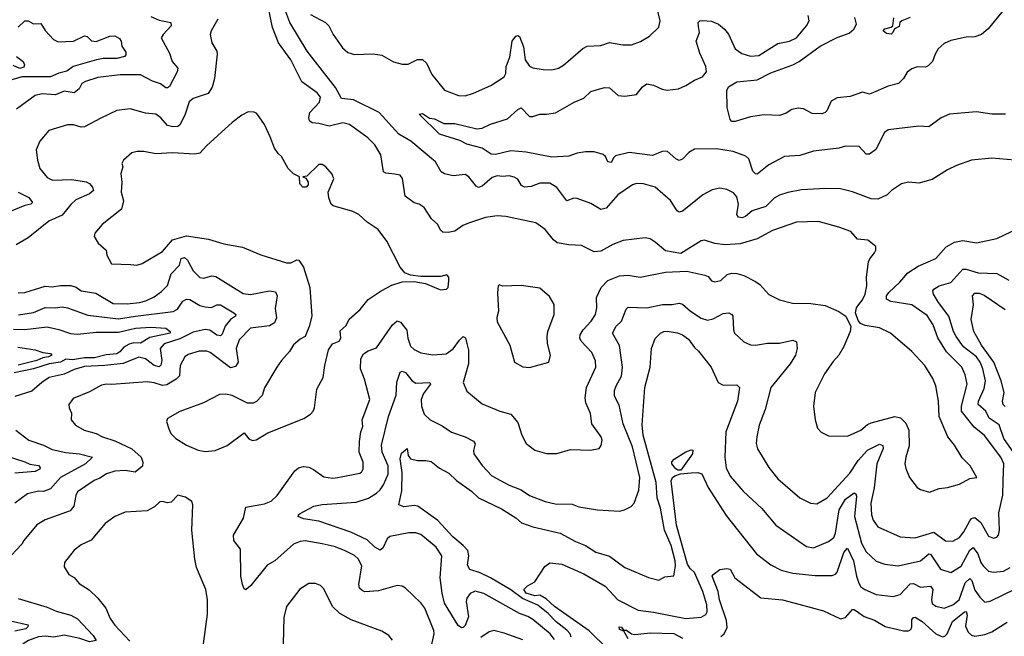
# Model space of a CAD drawing. Extents: x 1443846 to 1577407, y 839182 to 927291.
# Tile 493 of 535: x 1554974 to 1560769, y 894220 to 897851. Entities that reach past the tile are written whole.
import ezdxf

# ---------------------------------------------------------------- set-up
doc = ezdxf.new("R2010")
doc.units = 0

msp = doc.modelspace()

# ---------------------------------------------------------------- linework, layer by layer
at = {"layer": '0CON20XD'}
for points in [[(1556685, 897881.2), (1556774.1, 897834.1), (1556793.3, 897815), (1556818.8, 897765), (1556873.3, 897685), (1556905, 897657.8), (1556945, 897645.5), (1557055, 897650), (1557105, 897642.5), (1557175, 897602.9), (1557225, 897589.4), (1557260.3, 897589.7), (1557315, 897617.5), (1557345, 897616.9), (1557368.5, 897595), (1557398.9, 897528.9), (1557475, 897436.7), (1557557.5, 897405), (1557595, 897403.1), (1557645, 897418.1), (1557746.3, 897463.7), (1557825, 897513.8), (1557835.6, 897535), (1557837.5, 897575), (1557858.7, 897631.3), (1557872.7, 897725), (1557895, 897753.8), (1557905, 897758.8), (1557915, 897752.5), (1557938.8, 897691.2), (1557949.6, 897615), (1557975, 897576.7), (1557995, 897567.5), (1558055, 897557.5), (1558105, 897556), (1558145, 897565.8), (1558175, 897583.1), (1558288.9, 897681.1), (1558314.7, 897695.3), (1558395, 897699.2), (1558445, 897716), (1558524.2, 897704.2), (1558575, 897704.2), (1558627.7, 897722.3), (1558680, 897755), (1558735, 897806.7), (1558742.9, 897845), (1558705, 898010)], [(1557396.9, 894165), (1557413.8, 894235), (1557411.5, 894255), (1557358.5, 894385), (1557335, 894417.5), (1557245, 894503.8), (1557225, 894516), (1557195, 894518.6), (1557085, 894488.7), (1557005, 894482.9), (1556989.1, 894489.1), (1556974.6, 894504.6), (1556970.4, 894525), (1556987.3, 894635), (1556966.9, 894676.9), (1556945, 894696.2), (1556885.3, 894725.3), (1556825, 894749.2), (1556754.3, 894765.7), (1556655, 894781.5), (1556625, 894778.2), (1556585, 894762.5), (1556475, 894665.5), (1556430.8, 894639.2), (1556335, 894519.2), (1556305, 894494), (1556295, 894500), (1556284.6, 894524.6), (1556276.4, 894575), (1556273, 894733), (1556234.4, 894785), (1556232.7, 894815), (1556291.1, 894915), (1556305, 894980), (1556415, 894999.5), (1556455, 895015.7), (1556490.2, 895049.8), (1556592.9, 895195), (1556615, 895213.1), (1556645, 895220), (1556675, 895216.9), (1556703.4, 895203.4), (1556765, 895158.6), (1556815, 895150.8), (1556845.6, 895154.4), (1556975, 895180.5), (1556985, 895185.8), (1556995.6, 895205), (1556995.6, 895245), (1556972.5, 895305), (1556973.4, 895366.6), (1556981.8, 895425), (1556994.4, 895455), (1556990.6, 895495), (1557034.2, 895615), (1557004, 895734), (1556979.6, 895795), (1556982.5, 895855), (1556997, 895883), (1557025, 895900.6), (1557075, 895918.6), (1557168.5, 896055), (1557195, 896077.5), (1557215, 896070.6), (1557252.1, 896022.1), (1557257.7, 895975), (1557275, 895928.6), (1557295, 895909.5), (1557335, 895890), (1557405, 895877.1), (1557485, 895884.5), (1557525, 895913.5), (1557562.5, 895965), (1557585, 895985.5), (1557598.3, 895978.3), (1557605, 895944), (1557615.8, 895905.7), (1557615.3, 895825), (1557584.3, 895715), (1557605, 895663.8), (1557695, 895590), (1557800, 895545), (1557865, 895527.5), (1557905, 895478.8), (1557928.6, 895405), (1557955.8, 895355.8), (1558005.7, 895315.7), (1558075, 895296), (1558135, 895297.5), (1558215, 895320), (1558333.6, 895316.4), (1558383.6, 895326.4), (1558396.1, 895343.9), (1558401.2, 895375), (1558395.8, 895395), (1558341.9, 895471.9), (1558332.5, 895532.5), (1558306.7, 895595), (1558302.2, 895625), (1558310, 895685), (1558364.4, 895805), (1558363.2, 895843.2), (1558340.6, 895890.6), (1558278.9, 895958.9), (1558271.2, 895975), (1558272.5, 895995), (1558289.6, 896025), (1558336.5, 896075), (1558362.5, 896115), (1558370.9, 896155), (1558369.1, 896215), (1558396.2, 896273.8), (1558434.6, 896315.4), (1558505, 896343.5), (1558555, 896347.1), (1558625, 896335.7), (1558775, 896364.3), (1558899.7, 896369.7), (1559007.3, 896347.3), (1559025, 896338.8), (1559045, 896312.9), (1559065, 896306.7), (1559100, 896315), (1559138.3, 896351.7), (1559165, 896358.6), (1559195, 896357.1), (1559235.5, 896345.5), (1559305, 896309.2), (1559330.9, 896290.9), (1559383.7, 896233.7), (1559445, 896202), (1559521.7, 896181.7), (1559630.9, 896180.9), (1559715, 896168.1), (1559795, 896132.5), (1559836.2, 896105), (1559865.9, 896044.1), (1559862, 896015), (1559825, 895926.7), (1559795, 895876.2), (1559760.7, 895839.3), (1559710.8, 895765), (1559656.2, 895655), (1559646.2, 895575), (1559656.2, 895495), (1559670, 895445), (1559691.7, 895421.7), (1559735, 895400), (1559845, 895399.2), (1559925, 895433.3), (1559962.7, 895467.3), (1559985, 895478.2), (1560125, 895513.6), (1560157, 895507), (1560190, 895475), (1560206.9, 895435), (1560208.7, 895341.3), (1560188.6, 895275), (1560184.3, 895235), (1560188.8, 895208.8), (1560211.2, 895155), (1560256.1, 895096.1), (1560275, 895083.8), (1560329.3, 895069.3), (1560385, 895090), (1560435, 895096.2), (1560505, 895115.8), (1560565, 895150), (1560607.5, 895155), (1560567.5, 895225), (1560520.2, 895270.2), (1560475, 895346.2), (1560435.5, 895395.5), (1560385.6, 895515), (1560381.4, 895605), (1560366.7, 895695), (1560348.3, 895738.3), (1560301.1, 895815), (1560225, 895897.1), (1560098.8, 896005), (1560035, 896037.1), (1559949.7, 896049.7), (1559922, 896062), (1559909.3, 896079.3), (1559892.9, 896125), (1559899.4, 896155), (1559911.9, 896175), (1559935, 896201.4), (1559950.5, 896235), (1559960, 896285), (1559958.1, 896335), (1559969.2, 896425), (1559976.8, 896443.2), (1560005, 896477.5), (1560013.3, 896495), (1560012.5, 896515), (1559965, 896552), (1559905, 896558.8), (1559865, 896603.8), (1559795, 896630), (1559675, 896662.5), (1559545, 896659.5), (1559405, 896608.9), (1559315, 896560), (1559215, 896530.8), (1559125.9, 896525.9), (1559065, 896534), (1559005, 896553.3), (1558985, 896548.8), (1558865, 896473.8), (1558775, 896490), (1558715, 896542), (1558685, 896560), (1558655.8, 896565.8), (1558525, 896550.8), (1558465, 896527.1), (1558395, 896488.6), (1558355, 896484.4), (1558281.4, 896521.4), (1558205, 896525.5), (1558137.7, 896537.7), (1558115, 896555.7), (1558066.6, 896616.6), (1558012.5, 896655), (1557835, 896693.1), (1557784.4, 896695.6), (1557715, 896685.5), (1557615, 896653.1), (1557581.3, 896638.7), (1557535, 896605.6), (1557495, 896598), (1557465, 896600), (1557451.2, 896611.2), (1557435.8, 896645.8), (1557398.7, 896678.7), (1557355.4, 896745.4), (1557325, 896764.4), (1557295, 896773.3), (1557242.5, 896812.5), (1557226.6, 896916.6), (1557213.3, 896935), (1557182.5, 896942.5), (1557128.1, 896948.1), (1557116.2, 896955), (1557100, 897055), (1557064.5, 897114.5), (1557024, 897155), (1556915, 897234.4), (1556875, 897244.5), (1556795, 897223.9), (1556735, 897240.8), (1556695, 897244.6), (1556679.4, 897255), (1556675.4, 897275), (1556682.3, 897305), (1556739.1, 897365), (1556743.8, 897395), (1556725, 897420.8), (1556634.6, 897484.6), (1556570.4, 897615), (1556498.1, 897715), (1556461.4, 897805), (1556425, 897988.8)], [(1560875, 897020.8), (1560695, 897035.6), (1560575.7, 897024.3), (1560486.5, 896993.5), (1560435, 896968.1), (1560345, 896909.4), (1560265, 896888), (1560205, 896893.8), (1560164.4, 896885.6), (1560105, 896845.7), (1560079.9, 896820.1), (1560025, 896794.5), (1559985, 896795.5), (1559875, 896838.1), (1559805, 896854.3), (1559716.8, 896856.8), (1559575, 896848.5), (1559495, 896834.4), (1559445, 896818.1), (1559415, 896801.1), (1559365, 896752), (1559285.7, 896725), (1559245, 896692.3), (1559225, 896684.7), (1559205, 896688.8), (1559195, 896703.3), (1559204, 896765), (1559195, 896808), (1559175, 896831.4), (1559135, 896851.9), (1559095, 896860), (1559050.3, 896849.7), (1558995, 896820), (1558931.6, 896768.4), (1558875, 896723.3), (1558855, 896718.1), (1558844.5, 896725), (1558805, 896785.7), (1558713.8, 896865), (1558645, 896884.5), (1558605, 896887.1), (1558581.3, 896878.7), (1558495, 896820), (1558425, 896741.9), (1558395, 896733.8), (1558335, 896768.6), (1558255, 896798), (1558235, 896800), (1558195, 896784.4), (1558135, 896862.7), (1558095, 896888.2), (1558035, 896889.1), (1557985, 896868.2), (1557945, 896864.6), (1557928.1, 896875), (1557905, 896911.4), (1557885, 896923.3), (1557855, 896931.8), (1557815, 896927.9), (1557785, 896932.7), (1557755, 896921.5), (1557695, 896870), (1557675, 896862.9), (1557660.2, 896870.2), (1557616.9, 896925), (1557595, 896939.5), (1557525, 896931.8), (1557473.4, 896943.4), (1557455, 896955.7), (1557420.5, 897015), (1557275.8, 897135), (1557205, 897176.4), (1557089.5, 897305), (1556939, 897379), (1556867.3, 897387.3), (1556832.4, 897452.4), (1556665.8, 897665), (1556564.7, 897835), (1556533.8, 897913.8)], [(1560762, 897905), (1560673.2, 897796.8), (1560633.8, 897765), (1560595, 897750), (1560545, 897749.2), (1560455, 897728.1), (1560415, 897711.9), (1560380.2, 897679.8), (1560361.4, 897648.6), (1560345.7, 897605), (1560320.3, 897579.7), (1560305, 897572.5), (1560255, 897572.9), (1560225, 897561.1), (1560196.9, 897543.1), (1560175, 897504.3), (1560145.4, 897474.6), (1560085, 897460.5), (1559984.3, 897415.7), (1559975, 897412), (1559933.6, 897423.6), (1559861, 897399), (1559785, 897391.2), (1559749.4, 897370.6), (1559724.3, 897315), (1559715, 897304.4), (1559695, 897296.7), (1559638.5, 897298.5), (1559586.4, 897326.4), (1559555, 897331.2), (1559518, 897322), (1559485, 897301.2), (1559445, 897286.9), (1559355, 897291.1), (1559275, 897280), (1559185, 897251.2), (1559165, 897250.9), (1559154.5, 897264.5), (1559137.4, 897335), (1559135.7, 897435), (1559145, 897455.8), (1559195, 897485.6), (1559315, 897497.1), (1559395, 897537.8), (1559525, 897586.1), (1559562.2, 897605), (1559684.4, 897695), (1559785, 897747.1), (1559855, 897772.5), (1559883.6, 897795), (1559898.2, 897825), (1559888.9, 897865)], [(1554965, 897806.6), (1555005, 897845.2), (1555023.6, 897843.6), (1555055, 897826.8), (1555098.7, 897828.7), (1555125, 897786.9), (1555173.3, 897735), (1555200.7, 897720.7), (1555290, 897725), (1555355, 897755.6), (1555371.4, 897751.4), (1555396.9, 897726.9), (1555425, 897723.8), (1555505, 897754.7), (1555535, 897756.2), (1555561.3, 897741.3), (1555572, 897725), (1555575.8, 897695), (1555599.7, 897659.7), (1555598.9, 897645), (1555590.5, 897635), (1555545, 897621.8), (1555465, 897622.3), (1555425.8, 897615), (1555288.1, 897575), (1555252.3, 897547.7), (1555204.3, 897535.7), (1555155, 897515.6), (1554986, 897515), (1554888.6, 897485)], [(1556139.4, 897855), (1556100.6, 897785), (1556095.7, 897765), (1556105.8, 897715), (1556134, 897665), (1556137.3, 897647.3), (1556121.1, 897505), (1556106, 897454), (1556083.9, 897416.1), (1555995, 897386.9), (1555971.7, 897368.3), (1555948.5, 897295), (1555918.5, 897235), (1555905, 897222.5), (1555875, 897220.4), (1555845, 897228.8), (1555805, 897273.5), (1555775, 897294.5), (1555715, 897300.5), (1555625, 897326.5), (1555545, 897317.1), (1555450.9, 897270.9), (1555355, 897220), (1555335, 897218.1), (1555291.7, 897231.7), (1555255, 897232.5), (1555145, 897198.6), (1555092.9, 897135), (1555071.9, 897085), (1555079.4, 897025), (1555093.1, 896975), (1555135, 896921.4), (1555167.2, 896907.2), (1555280.6, 896910.6), (1555365.9, 896895.9), (1555385, 896885.7), (1555403.1, 896865), (1555408.1, 896845), (1555385.7, 896825), (1555305, 896790.7), (1555275, 896763.8), (1555225, 896700.9), (1555145, 896665.7), (1555025, 896567.5), (1554953.8, 896525)], [(1555745, 897870.6), (1555795, 897848.8), (1555864, 897835), (1555865.6, 897815), (1555817.8, 897765), (1555807.1, 897745), (1555855.6, 897655), (1555870.6, 897605), (1555904.3, 897565), (1555901.9, 897545), (1555855, 897458.6), (1555845, 897449.4), (1555835, 897450), (1555802.6, 897472.6), (1555755, 897488.7), (1555685, 897526.1), (1555565, 897527.3), (1555435, 897510), (1555361.9, 897488.1), (1555339.4, 897475), (1555323.3, 897445), (1555295, 897421.4), (1555235, 897429.6), (1555185, 897407.9), (1555106.2, 897413.8), (1555065, 897405.5), (1554955.8, 897325)], [(1560775, 897294.5), (1560695, 897295.5), (1560605, 897307.8), (1560445.8, 897294.2), (1560396.8, 897273.2), (1560325, 897220.8), (1560265, 897224.2), (1560085, 897202.5), (1560063.4, 897186.6), (1560013, 897087), (1559975, 897059.2), (1559955, 897059.2), (1559914.1, 897104.1), (1559835, 897105.6), (1559795, 897094.4), (1559645, 897076.7), (1559565, 897051.8), (1559475, 897046.2), (1559383.1, 896996.9), (1559315, 896940.8), (1559305, 896942.9), (1559289.8, 896959.8), (1559265, 897031.2), (1559248.2, 897048.2), (1559172.5, 897075), (1559075, 897091.2), (1558945, 897088.9), (1558911.7, 897068.3), (1558875, 897030), (1558855, 897022.9), (1558835, 897031.4), (1558785, 897076.9), (1558755, 897074.7), (1558698.5, 897051.5), (1558561.7, 897068.3), (1558480.9, 897049.1), (1558470, 897040), (1558455, 897010), (1558435, 897013.8), (1558422.2, 897045), (1558408.1, 897058.1), (1558355, 897072.5), (1558305, 897074), (1558255, 897066), (1558205, 897048.4), (1558105, 897042), (1557955, 897070.7), (1557865, 897079.7), (1557775, 897057.7), (1557749.1, 897059.1), (1557695.5, 897095.5), (1557605, 897119.2), (1557565, 897139.5), (1557445, 897176.2), (1557324.2, 897295.8), (1557345, 897299.4), (1557385, 897271.2), (1557415, 897266.9), (1557470.9, 897240.9), (1557535, 897240), (1557665, 897208.5), (1557695, 897212.7), (1557744.5, 897235.5), (1557845, 897266.7), (1557905, 897322), (1557925, 897332), (1557975, 897281.9), (1557995, 897281.1), (1558034.7, 897295.3), (1558075, 897294.7), (1558126.9, 897303.1), (1558238, 897365), (1558295, 897389.4), (1558335, 897427.5), (1558415, 897452.9), (1558445, 897450), (1558495.7, 897405.7), (1558535, 897400), (1558605, 897410), (1558640, 897455), (1558665, 897472.9), (1558705, 897465.6), (1558755, 897441.2), (1558785, 897435.5), (1558851.2, 897445), (1558895, 897463.1), (1558945, 897494.6), (1558992.5, 897515), (1559015.3, 897544.7), (1559012.2, 897575), (1558977.1, 897655), (1558955.7, 897725), (1558974.3, 897775), (1558969.3, 897810.7), (1558966.7, 897835), (1558976, 897844), (1558993, 897847), (1559045, 897842.5), (1559087.5, 897825), (1559122.9, 897795), (1559145, 897765.8), (1559185, 897680.5), (1559225, 897651.5), (1559275, 897635.5), (1559325, 897641.2), (1559435, 897710.9), (1559505, 897724.6), (1559545.6, 897745), (1559605, 897816), (1559619.4, 897845), (1559614.3, 897875)], [(1560215, 897863.3), (1560165, 897844.2), (1560154.5, 897835), (1560149.1, 897810.9), (1560122, 897798), (1560113.1, 897775), (1560103.2, 897766.8), (1560075, 897769.3), (1560055.6, 897785), (1560065, 897797.2), (1560103.2, 897806.8), (1560112.2, 897815), (1560118.5, 897861.5)], [(1554955, 897633.9), (1554995.2, 897605.2), (1555002.5, 897585), (1554998.6, 897571.4), (1554975, 897564.2), (1554935, 897581.1)], [(1556065, 895309.2), (1556125, 895314), (1556195, 895343.8), (1556295, 895417.5), (1556323, 895383), (1556345, 895373.3), (1556365, 895377.5), (1556435, 895418.8), (1556646.8, 895503.2), (1556685, 895528.8), (1556701.2, 895545), (1556710, 895565), (1556722.5, 895675), (1556759.2, 895745), (1556769.2, 895815), (1556792.4, 895907.6), (1556815, 895942.5), (1556855, 895957.5), (1556863.8, 895975), (1556860.5, 896019.5), (1556895, 896050), (1556912.5, 896087.5), (1556978, 896145), (1557025.5, 896204.5), (1557101.2, 896255), (1557165, 896287.1), (1557225, 896308.1), (1557295, 896310), (1557362.5, 896297.5), (1557450.7, 896260.7), (1557485.9, 896264.1), (1557496.7, 896275), (1557500, 896315), (1557500, 896335), (1557488.3, 896348.3), (1557451.7, 896338.3), (1557335, 896338.8), (1557275, 896346), (1557240.8, 896360.8), (1557213, 896393), (1557135, 896546.7), (1557083.3, 896615), (1557018.3, 896658.3), (1556970, 896705), (1556935, 896721.4), (1556820, 896755), (1556807.5, 896765), (1556793, 896803), (1556790, 896835), (1556823.8, 896915), (1556812.3, 896942.3), (1556776.7, 896985), (1556755, 896998), (1556735, 896998.8), (1556665, 896930), (1556640, 896925), (1556658.3, 896918.3), (1556672.5, 896895), (1556671.7, 896878.3), (1556660, 896865), (1556640, 896865), (1556622.5, 896885), (1556620, 896925), (1556585, 896943.3), (1556554.2, 896974.2), (1556515.8, 897045.8), (1556495, 897063.3), (1556474.6, 897094.6), (1556448.8, 897161.2), (1556414.3, 897235), (1556369.5, 897299.5), (1556355, 897306.2), (1556318, 897308), (1556281.3, 897288.7), (1556225, 897245.8), (1556075, 897110.8), (1556033.8, 897065), (1556005, 897060), (1555873.6, 897066.4), (1555775, 897062.2), (1555705, 897075.8), (1555665, 897076), (1555635, 897066.7), (1555585.8, 897024.2), (1555576.2, 897005), (1555581.2, 896985), (1555569.2, 896945), (1555575.6, 896895), (1555570.6, 896835), (1555584.5, 896785), (1555574.3, 896735.7), (1555458.8, 896645), (1555416.2, 896595), (1555413.1, 896575), (1555436.2, 896535), (1555483.8, 896495), (1555487.5, 896465), (1555515, 896414.3), (1555629.2, 896409.2), (1555664.1, 896405.9), (1555695, 896415.8), (1555815, 896487.1), (1555874, 896555), (1555955, 896578.9), (1556085, 896558.6), (1556175, 896531.4), (1556285, 896512.1), (1556393.9, 896466.1), (1556545, 896418.9), (1556570.3, 896419.7), (1556605, 896436.7), (1556616.1, 896436.1), (1556644.3, 896394.3), (1556682, 896275), (1556694, 896105), (1556678, 896045), (1556653.3, 895985), (1556625, 895970), (1556585, 895936), (1556562.6, 895897.4), (1556514.3, 895845), (1556487.1, 895805), (1556415, 895683.8), (1556402.1, 895637.9), (1556367.3, 895602.7), (1556347.7, 895592.3), (1556315, 895594), (1556225, 895637.5), (1556185, 895645.8), (1556150, 895645), (1556055, 895594.3), (1555916.6, 895543.4), (1555845, 895503.3), (1555838, 895485), (1555851.2, 895441.2), (1555864.2, 895414.2), (1555893.3, 895385), (1555955, 895346), (1556023.6, 895316.4), (1556065, 895309.2)], [(1554965, 896836.2), (1555028, 896805), (1555050, 896775), (1555038.8, 896765), (1555005, 896756.8), (1554904.4, 896715)], [(1558120.7, 894200.7), (1558095.9, 894235), (1557995, 894318.8), (1557965, 894336.9), (1557915.7, 894355), (1557705, 894473.1), (1557655, 894485.5), (1557625, 894472.9), (1557605.3, 894445), (1557602.5, 894425), (1557614.7, 894335), (1557595, 894282.9), (1557585, 894271.9), (1557575, 894270.8), (1557554.7, 894284.7), (1557474.5, 894414.5), (1557459.8, 894475), (1557448.9, 894565), (1557459.1, 894695), (1557425, 894745.5), (1557335, 894820), (1557305, 894829.2), (1557265, 894830), (1557152.4, 894807.6), (1557136.5, 894795), (1557110.9, 894739.1), (1557095, 894727.5), (1557065, 894745.5), (1557018.3, 894788.3), (1556922.5, 894832.5), (1556735, 894899.1), (1556645, 894912.1), (1556612.5, 894925), (1556614.4, 894935), (1556625, 894943.1), (1556705, 894987.5), (1556753.7, 894996.4), (1556955, 895009.4), (1557026.5, 895033.5), (1557075, 895063.1), (1557095, 895083.5), (1557115, 895111.9), (1557142.4, 895175), (1557142.8, 895225), (1557107.6, 895305), (1557102.5, 895345), (1557145.3, 895514.7), (1557189.6, 895640.4), (1557193.1, 895716.9), (1557214.3, 895775), (1557225, 895782), (1557245, 895774), (1557284.4, 895725), (1557305, 895711.2), (1557388.8, 895715), (1557391.4, 895705), (1557349.9, 895650.1), (1557336.1, 895615), (1557338.9, 895575), (1557355, 895529.2), (1557390.8, 895495), (1557460.1, 895460.1), (1557515, 895422.7), (1557595, 895394.5), (1557645, 895368.6), (1557654.3, 895354.3), (1557644.4, 895315), (1557647.1, 895295), (1557695.4, 895225.4), (1557752.5, 895165), (1557855, 895109.5), (1557925, 895083.3), (1557975, 895050), (1558066.7, 895015), (1558125, 894999.6), (1558225, 894998.5), (1558265, 894983.3), (1558375, 894965.6), (1558505, 894957.5), (1558534.3, 894965.7), (1558573.3, 894985), (1558590.8, 895005), (1558618.8, 895081.2), (1558624.7, 895155), (1558580.3, 895335), (1558525, 895470.8), (1558502.2, 895582.2), (1558474.6, 895635), (1558475, 895666.7), (1558483.6, 895695), (1558515, 895752.5), (1558521, 895805), (1558503.4, 895933.4), (1558462.9, 896005), (1558485, 896045.8), (1558515, 896076.2), (1558543.6, 896146.4), (1558555, 896158.5), (1558665, 896154.7), (1558756.4, 896173.6), (1558815, 896173.2), (1558855, 896182.3), (1558875.8, 896175.8), (1558921.1, 896135), (1558985, 896093.3), (1559021.1, 896081.1), (1559055, 896090.4), (1559115, 896120.9), (1559147.5, 896125), (1559165, 896116), (1559170.6, 896105), (1559174.5, 896025), (1559181.9, 896005), (1559236.7, 895955), (1559275, 895937.1), (1559305, 895934.4), (1559375, 895946.9), (1559445, 895946.7), (1559525, 895964), (1559546.2, 895955), (1559550.6, 895915), (1559539.1, 895875), (1559507.9, 895825), (1559394.7, 895685.3), (1559362.2, 895555), (1559325.5, 895464.5), (1559311.9, 895395), (1559308.6, 895355), (1559317.1, 895325), (1559383.8, 895213.8), (1559435, 895147.5), (1559565.5, 895035.5), (1559627.5, 895005), (1559665, 895000.8), (1559726.7, 895035), (1559858.8, 895181.2), (1559908.3, 895255), (1559963.2, 895316.8), (1560035, 895352.5), (1560053.6, 895343.6), (1560056.3, 895326.3), (1560019.4, 895235), (1560002.9, 895095), (1559984, 895005), (1559987.7, 894935), (1559997.5, 894905), (1560025.4, 894865.4), (1560155, 894806.5), (1560245, 894800.4), (1560355, 894834), (1560422.2, 894782.2), (1560465, 894780), (1560505, 894802.1), (1560530.6, 894835), (1560565, 894900.9), (1560576.3, 894913.6), (1560595, 894920.5), (1560629.9, 894889.9), (1560675, 894810.8), (1560705, 894797.5), (1560725, 894804), (1560735, 894816.7), (1560741.2, 894845), (1560737.4, 894947.4), (1560759.4, 895050.6), (1560762.7, 895137.3), (1560765.2, 895235), (1560749.1, 895275), (1560652.6, 895402.6), (1560591.1, 895451.1), (1560516.5, 895545), (1560517, 895575), (1560549.3, 895705), (1560539.2, 895759.1), (1560518.8, 895805), (1560429.4, 895895), (1560378.3, 895978.3), (1560350.8, 896055), (1560315, 896108.9), (1560225, 896172.3), (1560100.8, 896190.8), (1560075.6, 896205), (1560076.2, 896225), (1560088.8, 896245), (1560154.6, 896305), (1560200.3, 896359.7), (1560261, 896399), (1560365, 896445.8), (1560425.9, 896514.1), (1560475, 896541.5), (1560525, 896551.5), (1560605, 896538.1), (1560725, 896563.1), (1560897.5, 896645)], [(1554965, 896243.6), (1555005, 896245.5), (1555125, 896281.4), (1555165, 896278.6), (1555215, 896286.9), (1555275, 896286.9), (1555306.8, 896276.8), (1555336.7, 896255), (1555421.5, 896241.5), (1555525, 896180), (1555607.1, 896177.1), (1555680, 896185), (1555715.6, 896195.6), (1555765, 896219.5), (1555808.5, 896251.5), (1555845, 896286.9), (1555865.7, 896355), (1555915.3, 896405), (1555925.3, 896444.7), (1555945, 896451.5), (1555962.1, 896435), (1555995, 896371.8), (1556035, 896332.7), (1556055, 896330), (1556105, 896343.1), (1556128.7, 896338.7), (1556289.7, 896239.7), (1556332.7, 896232.7), (1556445, 896255.3), (1556479.6, 896249.6), (1556488.9, 896225), (1556478.5, 896151.5), (1556485.3, 896094.7), (1556474.3, 896065.7), (1556445, 896047.9), (1556333.3, 896035), (1556265, 895966.5), (1556248.7, 895915), (1556260.6, 895835), (1556245, 895809.3), (1556215, 895802.1), (1556095, 895891.2), (1556075, 895900), (1556030.6, 895899.4), (1555965, 895880.6), (1555945.8, 895865), (1555918.5, 895815), (1555914.6, 895755), (1555895.9, 895734.1), (1555839.3, 895700.7), (1555815, 895697.4), (1555766.3, 895713.7), (1555725, 895719.5), (1555516.8, 895703.2), (1555485, 895705.5), (1555455, 895699.4), (1555385, 895660), (1555289.7, 895620.3), (1555264, 895585), (1555266, 895565), (1555280, 895535), (1555276.2, 895495), (1555303.2, 895463.2), (1555353.3, 895435), (1555423.3, 895415), (1555461.2, 895395), (1555535, 895371.8), (1555635, 895323.6), (1555688.9, 895275), (1555699.4, 895245), (1555697.1, 895222.9), (1555654.2, 895185.8), (1555595, 895196.7), (1555535, 895193.2), (1555485, 895177.1), (1555445, 895151.5), (1555411.5, 895138.5), (1555315, 895070.8), (1555305, 895050), (1555292.6, 894987.4), (1555271.2, 894958.8), (1555125, 894905.5), (1555075, 894875.7), (1554998.1, 894785), (1554986.4, 894763.6), (1554894.8, 894665.2)], [(1560825, 895299.7), (1560766.7, 895385), (1560738.8, 895465), (1560679.6, 895505), (1560659.3, 895545), (1560615.9, 895585), (1560616.4, 895605), (1560650.5, 895679.5), (1560657.5, 895725), (1560643.4, 895795), (1560626.9, 895835), (1560605, 895865.6), (1560529.3, 895925), (1560484.7, 895985), (1560469.7, 896015), (1560441.8, 896105), (1560382.4, 896185), (1560352.7, 896235), (1560348.9, 896255), (1560354.7, 896265.3), (1560385.8, 896285), (1560455, 896303.6), (1560525, 896381.5), (1560545, 896382), (1560615, 896361), (1560725, 896356.2), (1560795, 896317.3)], [(1557975, 895802.5), (1558088.8, 895835), (1558097.1, 895875), (1558080, 895945), (1558077.5, 895985), (1558082.5, 896015), (1558118.9, 896115), (1558119.4, 896175), (1558091.8, 896221.8), (1558035, 896271.2), (1557925, 896286.2), (1557815, 896282.5), (1557795, 896290), (1557790, 896285), (1557787, 896243), (1557791.2, 896135), (1557782.7, 896097.3), (1557785, 896072.5), (1557858.8, 895935), (1557886.7, 895835), (1557936.1, 895806.1), (1557975, 895802.5)], [(1554966.4, 896113.6), (1555055, 896127.4), (1555125, 896157.1), (1555185, 896154.1), (1555225, 896160.8), (1555255, 896155.4), (1555375, 896111.2), (1555555, 896090.4), (1555655.5, 896104.5), (1555877.4, 896132.6), (1555903.1, 896146.9), (1555935, 896194.2), (1555955, 896205.7), (1555975, 896203.3), (1556035, 896167.9), (1556065, 896160), (1556103.8, 896156.2), (1556135, 896171.5), (1556155, 896171.8), (1556235, 896124.3), (1556245.8, 896115), (1556244.2, 896105), (1556215.2, 896084.8), (1556183.8, 896046.2), (1556165, 895998.8), (1556155, 895990), (1556135, 895993.3), (1556092.6, 896022.6), (1556065, 896026.1), (1555995, 896010.5), (1555917.2, 895972.8), (1555825, 895941.8), (1555801.8, 895915), (1555810.2, 895845), (1555805, 895817.5), (1555795, 895807.3), (1555765, 895814.8), (1555713.8, 895855), (1555676.2, 895863.8), (1555583.9, 895826.1), (1555475.5, 895815.5), (1555355, 895808.7), (1555295, 895792), (1555235, 895764.3), (1555147.5, 895745), (1555104.2, 895715.7), (1555045, 895663.5), (1554945, 895632.2)], [(1560773.2, 895573.2), (1560761.2, 895585), (1560758.5, 895605), (1560767.1, 895655), (1560750.7, 895725), (1560706.7, 895835), (1560635.3, 895935), (1560590, 896015), (1560573.8, 896085), (1560587, 896173), (1560581.1, 896225), (1560595, 896241.4), (1560621, 896241), (1560649.3, 896229.3), (1560773.9, 896143.9)], [(1554938.2, 896028.2), (1555005, 896027.3), (1555135, 896041.9), (1555203.6, 896026.4)], [(1555203.6, 896026.4), (1555273.5, 896003.5), (1555315, 895999.1), (1555425, 896010.7), (1555555, 896011.7), (1555655, 896035.2), (1555745, 896040.7), (1555835, 896035.3), (1555859.5, 896015), (1555859.1, 896005), (1555740, 895980), (1555685, 895946.4), (1555645, 895948.1), (1555619, 895941), (1555586.2, 895923.8), (1555563.3, 895895), (1555545, 895883.2), (1555482.4, 895877.6), (1555415, 895860.4), (1555355, 895860.5), (1555285, 895848.5), (1555245, 895852.1), (1555215.1, 895834.9), (1555148.2, 895825), (1555055, 895795.8), (1554942.6, 895772.6)], [(1558220.5, 894215), (1558213.3, 894235), (1558195, 894256.7), (1558130.5, 894305), (1558084.2, 894354.2), (1558023.9, 894403.9), (1557933, 894443), (1557865, 894494.3), (1557745, 894564.7), (1557685, 894593.7), (1557623.8, 894613.8), (1557608.9, 894638.9), (1557617.9, 894695), (1557610.8, 894725), (1557584.8, 894754.8), (1557523.8, 894805), (1557435, 894901.5), (1557317.1, 894987.1), (1557295, 894990.3), (1557235, 894981.8), (1557206, 894995), (1557223.2, 895076.8), (1557225.4, 895185), (1557213.5, 895265), (1557220.6, 895299.4), (1557255, 895327.1), (1557260.5, 895285), (1557275, 895264.4), (1557315, 895255.7), (1557364.6, 895254.6), (1557395, 895249.2), (1557445, 895209.5), (1557500.6, 895180.6), (1557545, 895137.8), (1557633.3, 895075), (1557674.3, 895035), (1557810.1, 894970.1), (1557895, 894918.5), (1557927.9, 894887.9), (1557994, 894864), (1558155, 894827.7), (1558245, 894777.8), (1558305, 894754.3), (1558365.5, 894715.5), (1558445, 894691.9), (1558535, 894625.8), (1558675, 894567.1), (1558735, 894550), (1558770.3, 894569.7), (1558824.3, 894575.7), (1558833.8, 894635), (1558832.2, 894665), (1558807.8, 894755), (1558768.9, 894845), (1558744.8, 894975), (1558726.1, 895035), (1558719.4, 895125), (1558644.3, 895405), (1558638.4, 895465), (1558653.3, 895685), (1558685.5, 895805.5), (1558692.9, 895915), (1558715, 895973.8), (1558745.5, 896004.5), (1558765, 896015.6), (1558785, 896017.8), (1558845, 896007.1), (1558875, 895995.5), (1558909.6, 895969.6), (1558945, 895920.8), (1558969.3, 895899.3), (1559043.3, 895805), (1559085.8, 895715), (1559115, 895699.4), (1559195, 895700.8), (1559211.2, 895685), (1559198.9, 895605), (1559130.8, 895425), (1559124.7, 895275), (1559131.9, 895211.9), (1559155, 895162.9), (1559232.2, 895075), (1559342.6, 894972.6), (1559425, 894874.3), (1559605, 894748.9), (1559645, 894741.5), (1559735, 894777.8), (1559765, 894802.2), (1559775, 894826.7)], [(1554963, 895923), (1555065, 895908.1), (1555110.9, 895890.9), (1555156.2, 895885), (1555164.3, 895875), (1555143.3, 895865), (1555109.4, 895860.6), (1555075, 895844), (1554965, 895816.6)], [(1554950.8, 895435), (1555027.5, 895375), (1555115, 895346.7), (1555165, 895320.6), (1555245, 895302.9), (1555325.3, 895295.3), (1555403.3, 895275), (1555362.2, 895235), (1555215, 895155.2), (1555155, 895088.6), (1555113.8, 895073.8), (1555085, 895075.3), (1555020.5, 895059.5), (1554945, 895004.6)], [(1554895, 895283.4), (1555005, 895248.5), (1555033.4, 895233.4), (1555085.2, 895225.2), (1555095.5, 895215), (1555093.3, 895205), (1555065, 895189.8), (1554945, 895181.2)], [(1558865, 895197.6), (1558847.9, 895197.9), (1558835, 895206.7), (1558812.9, 895235), (1558811.7, 895248.3), (1558825, 895262.5), (1558895, 895305.8), (1558925, 895318), (1558936.1, 895316.1), (1558934.2, 895295), (1558865, 895197.6)], [(1558435.3, 894145), (1558325, 894252.5), (1558121.1, 894395), (1558071.6, 894441.6), (1558035, 894461.5), (1558005, 894458.3), (1557955, 894474.4), (1557941.8, 894495), (1557963.1, 894516.9), (1558005, 894541.1), (1558065, 894630.7), (1558095, 894653.5), (1558165, 894644.5), (1558295, 894588.4), (1558419.1, 894515), (1558495, 894435.5), (1558613.3, 894373.3), (1558705, 894362.7), (1558895.4, 894324.6), (1558985, 894333.5), (1559011.7, 894348.3), (1559019.2, 894365), (1559018.8, 894405), (1558994, 894485), (1558945.5, 894595.5), (1558919.7, 894619.7), (1558904.7, 894645), (1558840.1, 894875), (1558807.4, 895135), (1558815.2, 895154.8), (1558830, 895165), (1558863.9, 895176.1), (1558925, 895183.5), (1558965, 895184.8), (1558987.9, 895177.9), (1559025, 895095.7), (1559131.1, 894931.1), (1559310.6, 894705), (1559395, 894641.4), (1559455, 894610.5), (1559525, 894591.2), (1559655, 894578.2), (1559755, 894578.6), (1559774.4, 894585.6), (1559785, 894598), (1559825, 894713.1), (1559845, 894740), (1559882.1, 894665), (1559898.4, 894575), (1559912.7, 894532.7), (1559925, 894512.1), (1559948.6, 894495), (1560015, 894467.3), (1560115.5, 894455.5), (1560155, 894466.5), (1560215, 894530), (1560235, 894530.4), (1560275, 894509.7), (1560335, 894515.6), (1560348.8, 894495), (1560340.7, 894435), (1560345, 894412.5), (1560365, 894397.3), (1560415, 894385.5), (1560465, 894404.6), (1560504.1, 894435), (1560539.1, 894535), (1560565, 894560), (1560578.4, 894548.4), (1560595, 894491.1), (1560625, 894450.8), (1560655, 894422.2), (1560685, 894426.2), (1560835, 894499.6)], [(1556056.2, 894176.2), (1556078.8, 894351.2), (1556080, 894435), (1556068.8, 894495), (1556015.6, 894625.6), (1556004.4, 894675), (1555988.1, 894845), (1555993.8, 894995), (1555986.7, 895015), (1555949.5, 895039.5), (1555905, 895050.4), (1555865, 895010.4), (1555845, 895006), (1555815, 895014.4), (1555798.1, 895011.9), (1555768, 894982), (1555725, 894958.1), (1555595, 894951.4), (1555533.6, 894926.4), (1555477.5, 894885), (1555395, 894785.7), (1555335, 894758.6), (1555295, 894728), (1555237.5, 894655), (1555235, 894630), (1555262.5, 894585), (1555295, 894566.2), (1555325, 894531.2), (1555382.9, 894492.9), (1555434.1, 894444.1), (1555482, 894385), (1555505.7, 894325), (1555533.5, 894285), (1555622, 894192)], [(1559775, 894826.7), (1559796.5, 894965), (1559835, 895028), (1559885.7, 895065.7), (1559895, 895060), (1559898.2, 895045), (1559887.9, 894925), (1559927.8, 894767.8), (1559955, 894717.8), (1560015, 894663.6), (1560065, 894644.5), (1560145, 894634.5), (1560275, 894664.6), (1560325, 894706.8), (1560335, 894703.5), (1560392.9, 894615), (1560455, 894595.4), (1560515, 894633.8), (1560565, 894727.5), (1560585, 894743.6), (1560612.2, 894705), (1560631.2, 894655), (1560645, 894635.4), (1560675, 894603.3), (1560705, 894597.3), (1560765, 894604.6), (1560803.5, 894625)], [(1559101.2, 894218.8), (1559120, 894235), (1559138.4, 894271.6), (1559133.7, 894313.7), (1559092.9, 894435), (1559083.9, 894485), (1559050.4, 894575), (1559054.6, 894585), (1559095, 894614.3), (1559135, 894619.2), (1559155.7, 894615), (1559182.5, 894565), (1559336.2, 894446.2), (1559462.5, 894435), (1559560.2, 894410.2), (1559705, 894369.6), (1559805, 894322.2), (1559835, 894330.8), (1559875, 894378.8), (1559885, 894378), (1559910, 894360), (1559945, 894337.1), (1560005.7, 894315), (1560068.5, 894278.5), (1560175, 894252.7), (1560205, 894252.5), (1560219.6, 894260.4), (1560225.4, 894275), (1560225, 894316.7), (1560235, 894331.4), (1560245, 894332.2), (1560285, 894307.7), (1560365, 894234.6), (1560405, 894216.9), (1560418.8, 894221.2), (1560432.3, 894235), (1560463.5, 894306.5), (1560534.6, 894365), (1560545, 894366.2), (1560550.6, 894345), (1560540.3, 894280.3), (1560555.2, 894245.2), (1560575, 894226.4), (1560595, 894220.8), (1560655, 894230.9), (1560695, 894247.5), (1560785, 894302.7)], [(1557167.3, 894197.3), (1557146.7, 894225), (1557105, 894250), (1556925, 894317.8), (1556859.2, 894355), (1556815.7, 894395), (1556765, 894498.8), (1556745, 894518.8), (1556715, 894531.2), (1556675, 894531.2), (1556623.2, 894496.8), (1556544.3, 894395.7), (1556529.5, 894330.5), (1556524.2, 894175)], [(1554965, 894443.4), (1555135, 894391.6), (1555187.9, 894367.9), (1555275.3, 894345.2), (1555315, 894323.3), (1555407.5, 894225), (1555424, 894195), (1555385, 894188.4), (1555328.2, 894208.2), (1555235, 894226.9), (1555175, 894214.8), (1555125, 894221), (1555085, 894216.9), (1555025.6, 894195), (1554994.4, 894175), (1554972.5, 894145), (1554984.2, 894085), (1554981.8, 894055), (1554925, 894030)], [(1554920.6, 894310.6), (1555025, 894288), (1555022.2, 894275), (1555009.4, 894265), (1554945, 894250.8)], [(1557935, 894200), (1557825, 894239.5), (1557765, 894254.2), (1557736.2, 894246.2), (1557687.8, 894212.2)], [(1558555.4, 894205), (1558529.8, 894249.8), (1558505, 894261.1), (1558501.4, 894275), (1558515, 894273.1), (1558527.3, 894257.3), (1558545, 894256.6), (1558575, 894235.7), (1558595, 894231.3), (1558685, 894241.1), (1558823.6, 894236.4), (1558875, 894209.6)]]:
    msp.add_lwpolyline(points, dxfattribs=at)

doc.saveas('drawing.dxf')
